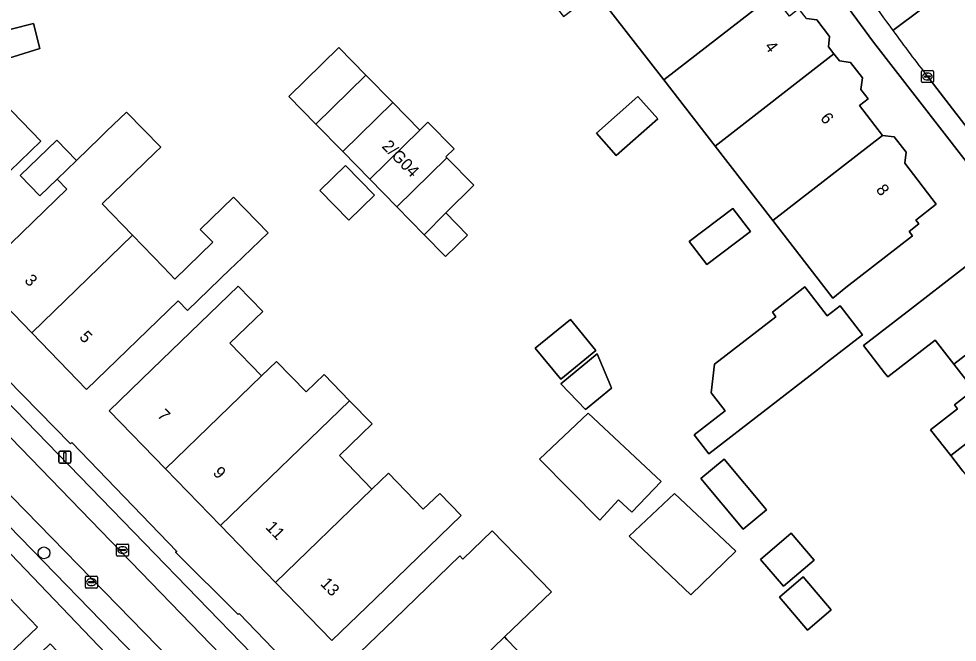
# Model space of a CAD drawing. Extents: x 161772 to 163126, y 383092 to 383917.
# Drawn here: x 162169.5 to 162247.6, y 383401.8 to 383453.8 of the extents above; entities that cross this region are included whole.
import ezdxf

# ---------------------------------------------------------------- set-up
doc = ezdxf.new("R2010")
doc.units = 0
for name, color, linetype in [('IMGEO_Boom', 7, 'Continuous'), ('IMGEO_Erf', 7, 'Continuous'), ('IMGEO_Kolk', 7, 'Continuous'), ('IMGEO_Lichtmast', 7, 'Continuous'), ('IMGEO_Pand', 7, 'Continuous'), ('IMGEO_Pand_nummerreeks', 7, 'Continuous'), ('IMGEO_Parkeervlak_open', 7, 'Continuous'), ('IMGEO_Rijbaan_lokaal_open', 7, 'Continuous'), ('IMGEO_Voetpad_gesloten', 7, 'Continuous')]:
    doc.layers.add(name, color=color, linetype=linetype)

msp = doc.modelspace()

# ---------------------------------------------------------------- linework, layer by layer
at = {"layer": 'IMGEO_Boom'}
msp.add_circle((162171.573, 383409.287), 0.489, dxfattribs=at)
at = {"layer": 'IMGEO_Erf'}
for points in [[(162260.039, 383427.338), (162254.119, 383434.872), (162252.079, 383437.487), (162249.952, 383439.775), (162240.623, 383451.815), (162233.976, 383460.863), (162229.932, 383467.138), (162224.494, 383476.686), (162219.099, 383486.987), (162216.905, 383490.741), (162172.706, 383482.249), (162150.151, 383478.81), (162136.452, 383477.299), (162125.335, 383475.754)], [(162235.03, 383453.777), (162235.897, 383453.667), (162236.966, 383452.288), (162236.857, 383451.436), (162237.319, 383450.84), (162237.779, 383450.246), (162238.711, 383450.127), (162239.697, 383448.855), (162239.574, 383447.883), (162240.176, 383447.105), (162239.437, 383446.532), (162241.363, 383444.047), (162242.346, 383443.922), (162243.329, 383442.653), (162243.211, 383441.725), (162245.843, 383438.328), (162244.128, 383436.999), (162244.38, 383436.673), (162243.582, 383436.055), (162243.868, 383435.685), (162238.318, 383431.386), (162237.221, 383430.508), (162232.231, 383436.949), (162227.426, 383443.15), (162223.153, 383448.667), (162217.472, 383455.999)], [(162248.063, 383416.08), (162247.038, 383417.398), (162245.359, 383419.531), (162247.608, 383421.273), (162247.346, 383421.611), (162248.96, 383422.861), (162247.308, 383424.993), (162245.758, 383426.994), (162241.804, 383423.931), (162241.525, 383424.291), (162239.782, 383426.54), (162243.782, 383429.639), (162246.496, 383431.741), (162250.448, 383434.803)], [(162168.477, 383398.244), (162172.089, 383401.7), (162176.949, 383396.622), (162181.81, 383391.543), (162184.032, 383393.274), (162150.539, 383428.274)], [(162167.165, 383425.116), (162173.798, 383418.361), (162173.894, 383418.482), (162182.621, 383409.404), (162182.533, 383409.335), (162187.734, 383404.146), (162187.816, 383404.232), (162192.761, 383399.098), (162192.872, 383399.214), (162225.52, 383365.058), (162237.143, 383353.041), (162243.372, 383346.601), (162247.147, 383349.174), (162245.995, 383349.427), (162240.626, 383355.049), (162246.15, 383358.588), (162249.06, 383360.453)]]:
    msp.add_lwpolyline(points, dxfattribs=at)
for points in [[(162164.225, 383446.005), (162164.33, 383445.896), (162165.196, 383445.002), (162165.69, 383444.492), (162168.133, 383446.857), (162171.31, 383443.576), (162168.726, 383441.075), (162166.604, 383439.02), (162163.011, 383435.542), (162157.215, 383441.528), (162162.647, 383446.787), (162161.204, 383448.278), (162164.797, 383451.756), (162164.977, 383451.931), (162170.709, 383453.368), (162171.232, 383451.28), (162166.858, 383449.93), (162167.546, 383449.22)], [(162196.448, 383442.7), (162194.201, 383444.995), (162191.95, 383447.294), (162196.103, 383451.36), (162198.352, 383449.067), (162200.601, 383446.774), (162202.85, 383444.481), (162203.527, 383445.145), (162205.703, 383442.929), (162205.025, 383442.264), (162205.099, 383442.188), (162207.349, 383439.896), (162205.016, 383437.608), (162206.836, 383435.754), (162205.006, 383433.962), (162203.229, 383435.777), (162200.943, 383438.111), (162198.696, 383440.406)], [(162217.557, 383444.234), (162221.015, 383447.277), (162222.654, 383445.414), (162219.196, 383442.371)], [(162187.453, 383433.262), (162187.114, 383432.933), (162183.521, 383429.455), (162182.736, 383430.266), (162175.122, 383422.894), (162170.557, 383427.608), (162165.994, 383432.321), (162173.478, 383439.567), (162172.668, 383440.404), (162171.24, 383439.021), (162169.601, 383440.712), (162172.635, 383443.651), (162174.274, 383441.959), (162176.26, 383443.883), (162176.781, 383444.387), (162178.433, 383445.988), (162181.299, 383443.067), (162180.832, 383442.615), (162176.417, 383438.34), (162178.946, 383435.729), (162181.519, 383433.072), (162182.471, 383432.089), (162185.629, 383435.146), (162184.589, 383436.22), (162187.362, 383438.904), (162190.226, 383435.946)], [(162196.962, 383436.989), (162194.539, 383439.462), (162196.668, 383441.549), (162199.092, 383439.076)], [(162225.277, 383435.205), (162228.919, 383437.963), (162230.372, 383436.045), (162226.73, 383433.287)], [(162193.403, 383422.684), (162194.9, 383424.133), (162197.011, 383421.953), (162198.881, 383420.022), (162196.161, 383417.389), (162198.874, 383414.587), (162200.242, 383415.91), (162203.144, 383412.913), (162204.51, 383414.236), (162206.29, 383412.399), (162199.13, 383405.466), (162195.537, 383401.988), (162190.853, 383406.825), (162186.273, 383411.556), (162181.695, 383416.284), (162177.012, 383421.121), (162180.573, 383424.569), (162187.733, 383431.502), (162189.787, 383429.38), (162187.059, 383426.739), (162189.691, 383424.021), (162190.939, 383425.229)], [(162228.273, 383421.12), (162227.117, 383422.613), (162227.395, 383424.999), (162232.484, 383428.942), (162232.195, 383429.315), (162234.905, 383431.438), (162236.75, 383429.029), (162237.834, 383429.859), (162239.688, 383427.438), (162236.798, 383425.187), (162235.944, 383424.526), (162226.911, 383417.53), (162225.683, 383419.114)], [(162215.386, 383428.732), (162217.517, 383426.131), (162214.597, 383423.738), (162212.466, 383426.339)], [(162214.597, 383423.357), (162217.623, 383425.855), (162218.714, 383423.219), (162218.804, 383423.001), (162216.657, 383421.228)], [(162222.952, 383415.224), (162220.502, 383412.684), (162219.391, 383413.699), (162217.843, 383412.003), (162212.824, 383417.089), (162216.858, 383420.926)], [(162226.242, 383415.469), (162228.177, 383417.088), (162231.697, 383412.882), (162229.762, 383411.262)], [(162220.275, 383410.672), (162224.039, 383414.238), (162229.151, 383409.417), (162225.408, 383405.796)], [(162159.22, 383408.206), (162162.832, 383411.663), (162166.929, 383407.383), (162171.026, 383403.102), (162167.414, 383399.646), (162166.683, 383398.946), (162160.845, 383393.358), (162158.82, 383395.473), (162160.105, 383396.703), (162158.017, 383398.885), (162155.862, 383401.137), (162154.536, 383399.867), (162153.625, 383400.819), (162152.61, 383401.88), (162153.316, 383402.556)], [(162200.737, 383403.77), (162206.182, 383409.042), (162206.446, 383408.769), (162208.882, 383411.127), (162213.814, 383406.034), (162209.898, 383402.282), (162210.107, 383402.066), (162215.009, 383397.002), (162211.025, 383393.144), (162207.432, 383389.666), (162202.321, 383394.945), (162197.144, 383400.291)], [(162233.769, 383410.92), (162235.68, 383408.679), (162233.128, 383406.502), (162231.216, 383408.743)], [(162234.759, 383407.286), (162237.102, 383404.538), (162235.131, 383402.858), (162232.788, 383405.605)]]:
    msp.add_lwpolyline(points, close=True, dxfattribs=at)
at = {"layer": 'IMGEO_Kolk'}
for p, q in [((162244.604, 383448.526), (162244.604, 383449.378)), ((162244.679, 383449.452), (162245.531, 383449.452)), ((162245.092, 383449.232), (162245.117, 383449.232)), ((162245.605, 383449.378), (162245.605, 383448.526)), ((162245.531, 383448.452), (162244.679, 383448.452)), ((162244.863, 383448.946), (162244.863, 383448.958)), ((162245.301, 383448.909), (162244.903, 383448.909)), ((162244.906, 383448.995), (162245.304, 383448.995)), ((162245.115, 383448.672), (162245.09, 383448.672)), ((162245.347, 383448.958), (162245.347, 383448.946)), ((162177.616, 383409.094), (162177.616, 383409.946)), ((162177.691, 383410.02), (162178.543, 383410.02)), ((162177.875, 383409.514), (162177.875, 383409.526)), ((162178.313, 383409.477), (162177.915, 383409.477)), ((162177.918, 383409.563), (162178.316, 383409.563)), ((162178.104, 383409.8), (162178.129, 383409.8)), ((162178.359, 383409.526), (162178.359, 383409.514)), ((162178.617, 383409.946), (162178.617, 383409.094)), ((162178.543, 383409.02), (162177.691, 383409.02)), ((162178.127, 383409.24), (162178.102, 383409.24)), ((162175.021, 383406.421), (162175.021, 383407.273)), ((162175.096, 383407.347), (162175.948, 383407.347)), ((162175.509, 383407.127), (162175.534, 383407.127)), ((162176.022, 383407.273), (162176.022, 383406.421)), ((162175.948, 383406.347), (162175.096, 383406.347)), ((162175.28, 383406.841), (162175.28, 383406.853)), ((162175.718, 383406.804), (162175.32, 383406.804)), ((162175.323, 383406.89), (162175.721, 383406.89)), ((162175.532, 383406.567), (162175.507, 383406.567)), ((162175.764, 383406.853), (162175.764, 383406.841))]:
    msp.add_line(p, q, dxfattribs=at)
for points in [[(162244.604, 383448.526), (162244.604, 383449.378)], [(162244.679, 383449.452), (162245.531, 383449.452)], [(162245.605, 383449.378), (162245.605, 383448.526)], [(162245.531, 383448.452), (162244.679, 383448.452)], [(162177.616, 383409.094), (162177.616, 383409.946)], [(162177.691, 383410.02), (162178.543, 383410.02)], [(162178.617, 383409.946), (162178.617, 383409.094)], [(162178.543, 383409.02), (162177.691, 383409.02)], [(162175.021, 383406.421), (162175.021, 383407.273)], [(162175.096, 383407.347), (162175.948, 383407.347)], [(162176.022, 383407.273), (162176.022, 383406.421)], [(162175.948, 383406.347), (162175.096, 383406.347)]]:
    msp.add_lwpolyline(points, dxfattribs=at)
for centre, radius, start, end in [((162244.681, 383449.376), 0.0765, 91.55205, 178.44795), ((162244.681, 383449.376), 0.0765, 91.55205, 178.44795), ((162245.529, 383449.376), 0.0765, 1.55205, 88.44795), ((162245.529, 383449.376), 0.0765, 1.55205, 88.44795), ((162244.681, 383448.528), 0.0765, 181.55205, 268.44795), ((162244.681, 383448.528), 0.0765, 181.55205, 268.44795), ((162244.903, 383448.955), 0.0403, 85.87752, 175.75265), ((162244.9, 383448.945), 0.0366, 178.93798, 274.71019), ((162245.304, 383448.952), 0.043, 264.86636, 352.45326), ((162245.308, 383448.957), 0.0386, 1.73085, 96.63898), ((162245.529, 383448.528), 0.0765, 271.55205, 358.44795), ((162245.529, 383448.528), 0.0765, 271.55205, 358.44795), ((162177.693, 383409.944), 0.0765, 91.55205, 178.44795), ((162177.693, 383409.944), 0.0765, 91.55205, 178.44795), ((162177.915, 383409.523), 0.0403, 85.87752, 175.75265), ((162177.912, 383409.513), 0.0366, 178.93798, 274.71019), ((162178.316, 383409.52), 0.043, 264.86636, 352.45326), ((162178.32, 383409.525), 0.0386, 1.73085, 96.63898), ((162178.541, 383409.944), 0.0765, 1.55205, 88.44795), ((162178.541, 383409.944), 0.0765, 1.55205, 88.44795), ((162177.693, 383409.096), 0.0765, 181.55205, 268.44795), ((162177.693, 383409.096), 0.0765, 181.55205, 268.44795), ((162178.541, 383409.096), 0.0765, 271.55205, 358.44795), ((162178.541, 383409.096), 0.0765, 271.55205, 358.44795), ((162175.098, 383407.271), 0.0765, 91.55205, 178.44795), ((162175.098, 383407.271), 0.0765, 91.55205, 178.44795), ((162175.946, 383407.271), 0.0765, 1.55205, 88.44795), ((162175.946, 383407.271), 0.0765, 1.55205, 88.44795), ((162175.098, 383406.423), 0.0765, 181.55205, 268.44795), ((162175.098, 383406.423), 0.0765, 181.55205, 268.44795), ((162175.32, 383406.85), 0.0403, 85.87752, 175.75265), ((162175.317, 383406.84), 0.0366, 178.93798, 274.71019), ((162175.721, 383406.847), 0.043, 264.86636, 352.45326), ((162175.725, 383406.852), 0.0386, 1.73085, 96.63898), ((162175.946, 383406.423), 0.0765, 271.55205, 358.44795), ((162175.946, 383406.423), 0.0765, 271.55205, 358.44795)]:
    msp.add_arc(centre, radius, start, end, dxfattribs=at)
for centre, major_axis, ratio, start_param, end_param in [((162245.091, 383448.952), (-0.387, 0.002), 0.722429, 4.712389, 7.853982), ((162245.116, 383448.952), (-0.39, 0.002), 0.717154, 1.570796, 4.712389), ((162178.103, 383409.52), (-0.387, 0.002), 0.722429, 4.712389, 7.853982), ((162178.128, 383409.52), (-0.39, 0.002), 0.717154, 1.570796, 4.712389), ((162175.508, 383406.847), (-0.387, 0.002), 0.722429, 4.712389, 7.853982), ((162175.533, 383406.847), (-0.39, 0.002), 0.717154, 1.570796, 4.712389)]:
    msp.add_ellipse(centre, major_axis=major_axis, ratio=ratio, start_param=start_param, end_param=end_param, dxfattribs=at)
at = {"layer": 'IMGEO_Lichtmast'}
for p, q in [((162172.821, 383416.856), (162172.821, 383417.656)), ((162172.821, 383417.656), (162172.821, 383416.856)), ((162172.921, 383417.756), (162173.711, 383417.756)), ((162173.711, 383417.756), (162172.921, 383417.756)), ((162173.811, 383417.656), (162173.811, 383416.856)), ((162173.811, 383416.856), (162173.811, 383417.656)), ((162173.711, 383416.756), (162172.921, 383416.756)), ((162172.921, 383416.756), (162173.711, 383416.756))]:
    msp.add_line(p, q, dxfattribs=at)
msp.add_lwpolyline([(162173.241, 383417.631), (162173.391, 383417.631), (162173.391, 383416.881), (162173.241, 383416.881), (162173.241, 383417.631)], dxfattribs=at)
for centre, start, end in [((162172.921, 383417.656), 90, 180), ((162172.921, 383417.656), 90, 180), ((162173.711, 383417.656), 0, 90), ((162173.711, 383417.656), 360, 90), ((162172.921, 383416.856), 180, 270), ((162172.921, 383416.856), 180, 270), ((162173.711, 383416.856), 270, 0), ((162173.711, 383416.856), 270, 0)]:
    msp.add_arc(centre, 0.1, start, end, dxfattribs=at)
at = {"layer": 'IMGEO_Pand'}
for points in [[(162232.26, 383455.747), (162231.663, 383456.518), (162231.773, 383457.391), (162230.752, 383458.709), (162229.917, 383458.815), (162227.318, 383462.17), (162225.571, 383460.817), (162225.394, 383461.047), (162224.636, 383460.46), (162224.392, 383460.777), (162220.503, 383457.764), (162220.148, 383458.223), (162218.307, 383456.797), (162216.911, 383458.6), (162213.354, 383455.845), (162214.824, 383453.948), (162217.472, 383455.999), (162223.153, 383448.667)], [(162237.319, 383450.84), (162236.857, 383451.436), (162236.966, 383452.288), (162235.897, 383453.667), (162235.03, 383453.777), (162234.402, 383454.587), (162233.625, 383453.985), (162232.26, 383455.747), (162223.153, 383448.667), (162227.426, 383443.15)], [(162171.31, 383443.576), (162168.133, 383446.857), (162165.69, 383444.492), (162165.196, 383445.002), (162164.33, 383445.896), (162164.225, 383446.005), (162167.546, 383449.22), (162166.858, 383449.93), (162171.232, 383451.28), (162170.709, 383453.368), (162164.977, 383451.931), (162164.797, 383451.756), (162161.204, 383448.278), (162162.647, 383446.787), (162157.215, 383441.528), (162163.011, 383435.542), (162166.604, 383439.02), (162168.726, 383441.075)], [(162194.201, 383444.995), (162198.352, 383449.067), (162196.103, 383451.36), (162191.95, 383447.294)], [(162232.231, 383436.949), (162241.363, 383444.047), (162239.437, 383446.532), (162240.176, 383447.105), (162239.574, 383447.883), (162239.697, 383448.855), (162238.711, 383450.127), (162237.779, 383450.246), (162237.319, 383450.84), (162227.426, 383443.15)], [(162194.201, 383444.995), (162196.448, 383442.7), (162200.601, 383446.774), (162198.352, 383449.067)], [(162217.557, 383444.234), (162219.196, 383442.371), (162222.654, 383445.414), (162221.015, 383447.277)], [(162202.85, 383444.481), (162200.601, 383446.774), (162196.448, 383442.7), (162198.696, 383440.406)], [(162176.417, 383438.34), (162180.832, 383442.615), (162181.299, 383443.067), (162178.433, 383445.988), (162176.781, 383444.387), (162176.26, 383443.883), (162174.274, 383441.959), (162172.668, 383440.404), (162173.478, 383439.567), (162165.994, 383432.321), (162170.557, 383427.608), (162178.946, 383435.729)], [(162205.099, 383442.188), (162205.025, 383442.264), (162205.703, 383442.929), (162203.527, 383445.145), (162202.85, 383444.481), (162198.696, 383440.406), (162200.943, 383438.111)], [(162243.582, 383436.055), (162244.38, 383436.673), (162244.128, 383436.999), (162245.843, 383438.328), (162243.211, 383441.725), (162243.329, 383442.653), (162242.346, 383443.922), (162241.363, 383444.047), (162232.231, 383436.949), (162237.221, 383430.508), (162238.318, 383431.386), (162243.868, 383435.685)], [(162174.274, 383441.959), (162172.635, 383443.651), (162169.601, 383440.712), (162171.24, 383439.021), (162172.668, 383440.404)], [(162205.099, 383442.188), (162200.943, 383438.111), (162203.229, 383435.777), (162205.016, 383437.608), (162207.349, 383439.896)], [(162199.092, 383439.076), (162196.668, 383441.549), (162194.539, 383439.462), (162196.962, 383436.989)], [(162187.114, 383432.933), (162187.453, 383433.262), (162190.226, 383435.946), (162187.362, 383438.904), (162184.589, 383436.22), (162185.629, 383435.146), (162182.471, 383432.089), (162181.519, 383433.072), (162178.946, 383435.729), (162170.557, 383427.608), (162175.122, 383422.894), (162182.736, 383430.266), (162183.521, 383429.455)], [(162205.016, 383437.608), (162203.229, 383435.777), (162205.006, 383433.962), (162206.836, 383435.754)], [(162225.277, 383435.205), (162226.73, 383433.287), (162230.372, 383436.045), (162228.919, 383437.963)], [(162254.022, 383430.19), (162250.448, 383434.803), (162246.496, 383431.741), (162243.782, 383429.639), (162239.782, 383426.54), (162241.525, 383424.291), (162241.804, 383423.931), (162245.758, 383426.994), (162247.308, 383424.993)], [(162189.691, 383424.021), (162187.059, 383426.739), (162189.787, 383429.38), (162187.733, 383431.502), (162180.573, 383424.569), (162177.012, 383421.121), (162181.695, 383416.284)], [(162237.834, 383429.859), (162236.75, 383429.029), (162234.905, 383431.438), (162232.195, 383429.315), (162232.484, 383428.942), (162227.395, 383424.999), (162227.117, 383422.613), (162228.273, 383421.12), (162225.683, 383419.114), (162226.911, 383417.53), (162235.944, 383424.526), (162236.798, 383425.187), (162239.688, 383427.438)], [(162257.596, 383425.576), (162254.022, 383430.19), (162247.308, 383424.993), (162248.96, 383422.861), (162247.346, 383421.611), (162247.608, 383421.273), (162245.359, 383419.531), (162247.038, 383417.398), (162253.644, 383422.515)], [(162214.597, 383423.738), (162217.517, 383426.131), (162215.386, 383428.732), (162212.466, 383426.339)], [(162218.804, 383423.001), (162218.714, 383423.219), (162217.623, 383425.855), (162214.597, 383423.357), (162216.657, 383421.228)], [(162197.011, 383421.953), (162194.9, 383424.133), (162193.403, 383422.684), (162190.939, 383425.229), (162189.691, 383424.021), (162181.695, 383416.284), (162186.273, 383411.556)], [(162262.233, 383419.759), (162258.696, 383424.324), (162257.677, 383425.639), (162257.596, 383425.576), (162253.644, 383422.515), (162247.038, 383417.398), (162248.063, 383416.08), (162248.955, 383414.929), (162251.586, 383416.968), (162253.013, 383418.074), (162253.85, 383416.993), (162255.633, 383414.647), (162255.853, 383414.818)], [(162186.273, 383411.556), (162190.853, 383406.825), (162198.874, 383414.587), (162196.161, 383417.389), (162198.881, 383420.022), (162197.011, 383421.953)], [(162222.952, 383415.224), (162216.858, 383420.926), (162212.824, 383417.089), (162217.843, 383412.003), (162219.391, 383413.699), (162220.502, 383412.684)], [(162226.242, 383415.469), (162229.762, 383411.262), (162231.697, 383412.882), (162228.177, 383417.088)], [(162206.29, 383412.399), (162204.51, 383414.236), (162203.144, 383412.913), (162200.242, 383415.91), (162198.874, 383414.587), (162190.853, 383406.825), (162195.537, 383401.988), (162199.13, 383405.466)], [(162220.275, 383410.672), (162225.408, 383405.796), (162229.151, 383409.417), (162224.039, 383414.238)], [(162200.737, 383403.77), (162197.144, 383400.291), (162202.321, 383394.945), (162209.898, 383402.282), (162213.814, 383406.034), (162208.882, 383411.127), (162206.446, 383408.769), (162206.182, 383409.042)], [(162233.128, 383406.502), (162235.68, 383408.679), (162233.769, 383410.92), (162231.216, 383408.743)], [(162171.026, 383403.102), (162166.929, 383407.383), (162159.445, 383400.223), (162158.017, 383398.885), (162160.105, 383396.703), (162158.82, 383395.473), (162160.845, 383393.358), (162166.683, 383398.946), (162167.414, 383399.646)], [(162235.131, 383402.858), (162237.102, 383404.538), (162234.759, 383407.286), (162232.788, 383405.605)], [(162215.009, 383397.002), (162210.107, 383402.066), (162209.898, 383402.282), (162202.321, 383394.945), (162207.432, 383389.666), (162211.025, 383393.144)]]:
    msp.add_lwpolyline(points, close=True, dxfattribs=at)
at = {"layer": 'IMGEO_Parkeervlak_open'}
for points in [[(162228.36, 383359.913), (162202.24, 383387.094), (162166.479, 383423.941), (162146.078, 383445.121), (162144.674, 383443.797), (162227.035, 383358.663)], [(162150.325, 383430.382), (162184.058, 383395.679), (162185.398, 383397.017), (162162.314, 383420.669), (162151.652, 383431.699)]]:
    msp.add_lwpolyline(points, close=True, dxfattribs=at)
at = {"layer": 'IMGEO_Rijbaan_lokaal_open'}
msp.add_lwpolyline([(162229.084, 383356.526), (162227.035, 383358.663), (162144.674, 383443.797), (162139.993, 383448.624), (162123.379, 383465.784), (162118.063, 383471.34), (162114.715, 383469.726), (162115.405, 383468.922), (162119.726, 383464.542), (162135.053, 383448.745), (162139.521, 383444.123), (162139.588, 383444.181), (162148.747, 383434.702), (162151.652, 383431.699), (162162.314, 383420.669), (162185.398, 383397.017), (162189.805, 383392.461), (162198.133, 383383.722), (162235.904, 383344.593), (162238.48, 383346.724)], close=True, dxfattribs=at)
for points in [[(162242.217, 383452.791), (162247.058, 383456.423), (162245.091, 383459.133), (162240.18, 383455.612)], [(162305.607, 383388.209), (162303.185, 383390.06), (162293.345, 383397.58), (162292.366, 383398.478), (162282.487, 383410.964), (162273.478, 383422.429), (162265.082, 383433.068), (162255.329, 383445.472), (162255.096, 383445.775), (162252.084, 383449.621), (162249.782, 383452.67), (162247.4, 383455.951), (162247.058, 383456.423), (162242.217, 383452.791)], [(162245.134, 383448.916), (162251.029, 383441.283), (162253.429, 383438.179), (162255.013, 383436.132), (162264.863, 383423.548), (162269.273, 383418.014), (162270.989, 383415.866), (162273.602, 383412.593), (162274.915, 383410.906), (162276.23, 383409.221), (162278.881, 383405.852), (162285.837, 383397.046), (162286.012, 383396.824), (162288.343, 383393.869), (162291.831, 383389.315), (162295.966, 383383.173), (162296.373, 383382.529), (162297.545, 383380.677)]]:
    msp.add_lwpolyline(points, dxfattribs=at)
for centre, radius, start, end in [((162414.171, 383579.102), 213.36, 215.36525, 216.29967), ((162407.96, 383574.523), 205.644, 216.2958, 217.64718)]:
    msp.add_arc(centre, radius, start, end, dxfattribs=at)
at = {"layer": 'IMGEO_Voetpad_gesloten'}
for points in [[(162219.759, 383490.259), (162219.274, 383491.288), (162216.905, 383490.741), (162219.099, 383486.987), (162224.494, 383476.686), (162229.932, 383467.138), (162233.976, 383460.863), (162240.623, 383451.815), (162249.952, 383439.775), (162252.079, 383437.487), (162254.119, 383434.872), (162260.039, 383427.338), (162266.991, 383418.508), (162267.098, 383418.596), (162268.25, 383417.172), (162269.273, 383418.014), (162264.863, 383423.548), (162255.013, 383436.132), (162253.429, 383438.179), (162253.04, 383437.877), (162250.636, 383440.975), (162251.029, 383441.283), (162245.134, 383448.916)], [(162113.593, 383471.954), (162110.865, 383472.685), (162104.678, 383474.608), (162100.337, 383471.381), (162104.903, 383470.142), (162107.132, 383469.149), (162111.823, 383466.516), (162117.208, 383462.523), (162117.429, 383462.692), (162125.07, 383455.226), (162124.921, 383455.092), (162150.594, 383428.39), (162150.539, 383428.274), (162184.032, 383393.274), (162186.711, 383390.706), (162198.139, 383378.591), (162198.256, 383378.698), (162215.237, 383360.897), (162231.771, 383343.74), (162232.967, 383342.555), (162234.371, 383341.095)], [(162232.741, 383345.129), (162188.472, 383391.139), (162184.058, 383395.679), (162150.325, 383430.382), (162147.38, 383433.399), (162138.229, 383442.804), (162138.751, 383443.331), (162134.258, 383447.982), (162135.053, 383448.745), (162119.726, 383464.542), (162118.937, 383463.776), (162114.594, 383468.182), (162115.405, 383468.922), (162114.715, 383469.726)], [(162238.48, 383346.724), (162239.996, 383345.054), (162240.594, 383344.436), (162243.372, 383346.601), (162237.143, 383353.041), (162225.52, 383365.058), (162192.872, 383399.214), (162192.761, 383399.098), (162187.816, 383404.232), (162187.734, 383404.146), (162182.533, 383409.335), (162182.621, 383409.404), (162173.894, 383418.482), (162173.798, 383418.361), (162167.165, 383425.116), (162167.143, 383425.007), (162164.384, 383427.827), (162164.511, 383427.931), (162146.748, 383446.299), (162124.151, 383469.777)], [(162126.398, 383465.384), (162141.362, 383449.954), (162146.078, 383445.121), (162166.479, 383423.941), (162202.24, 383387.094), (162228.36, 383359.913), (162230.382, 383357.811), (162237.721, 383350.184)]]:
    msp.add_lwpolyline(points, dxfattribs=at)
for centre, radius, start, end in [((162414.171, 383579.102), 213.36, 215.36525, 216.29967), ((162407.96, 383574.523), 205.644, 216.2958, 217.64718)]:
    msp.add_arc(centre, radius, start, end, dxfattribs=at)

# ---------------------------------------------------------------- texts
at = {"layer": 'IMGEO_Pand_nummerreeks'}
for s, rotation, p in [('4', 307.84686, (162231.506, 383451.434)), ('6', 307.84686, (162236.137, 383445.473)), ('2/G04', 314.24932, (162199.644, 383443.09)), ('8', 307.84938, (162240.771, 383439.51)), ('3', 314.07743, (162169.894, 383431.916)), ('5', 314.07743, (162174.458, 383427.202)), ('7', 314.07502, (162180.946, 383420.681)), ('9', 314.07743, (162185.577, 383415.897)), ('11', 314.07502, (162189.968, 383411.362)), ('13', 314.07743, (162194.52, 383406.661))]:
    msp.add_text(s, height=1, rotation=rotation, dxfattribs=at).set_placement(p)

doc.saveas('drawing.dxf')
